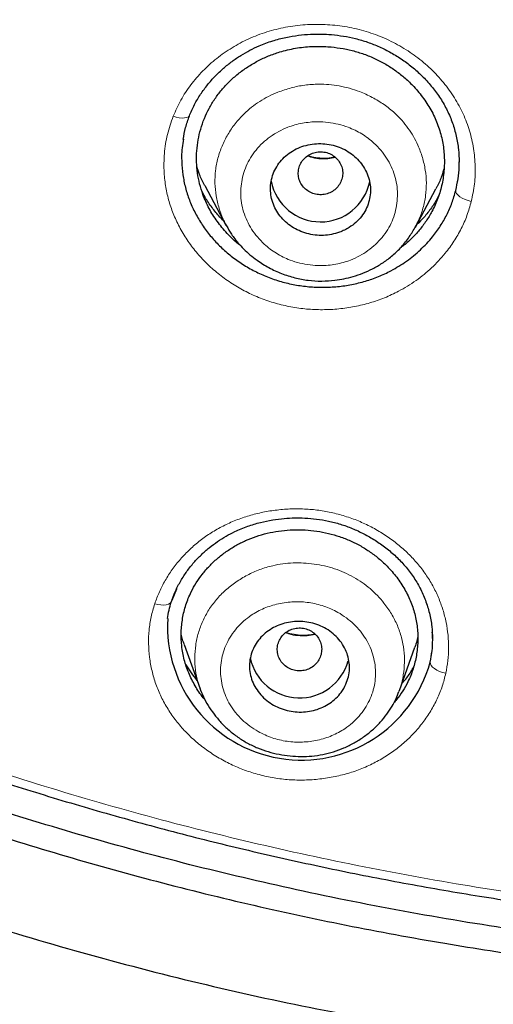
# Model space of a CAD drawing. Header units: millimetres. Extents: x 8 to 846, y 12 to 2113.
# Tile 271 of 515: x 460.51 to 469.04, y 1768.6 to 1786.3. Entities that reach past the tile are written whole.
import ezdxf

# ---------------------------------------------------------------- set-up
doc = ezdxf.new("R2010")
doc.units = ezdxf.units.MM

msp = doc.modelspace()

# ---------------------------------------------------------------- linework, layer by layer
at = {"color": 7, "linetype": 'Continuous', "lineweight": 30}
for p, q in [((468.417, 1783.738), (468.418, 1783.743)), ((463.841, 1783.319), (464.219, 1782.609)), ((467.634, 1782.572), (468.002, 1783.261)), ((464.237, 1782.592), (464.226, 1782.613)), ((467.628, 1782.576), (467.62, 1782.56)), ((467.622, 1782.559), (467.633, 1782.577)), ((463.331, 1776.062), (463.247, 1775.858)), ((463.47, 1775.067), (463.755, 1774.268)), ((467.346, 1774.24), (467.624, 1775.018)), ((463.76, 1774.27), (463.756, 1774.281)), ((467.341, 1774.242), (467.333, 1774.222))]:
    msp.add_line(p, q, dxfattribs=at)
at = {"color": 8, "linetype": 'Continuous', "lineweight": 0}
for p, q in [((468.418, 1783.743), (468.418, 1783.759)), ((463.337, 1776.073), (463.247, 1775.858))]:
    msp.add_line(p, q, dxfattribs=at)
at = {"color": 8, "linetype": 'Continuous', "lineweight": 0, "flags": 128}
for points in [[(463.574, 1784.597), (463.565, 1784.573), (463.545, 1784.555), (463.516, 1784.541), (463.478, 1784.534), (463.432, 1784.533), (463.382, 1784.538), (463.328, 1784.549), (463.272, 1784.566)], [(468.638, 1783.033), (468.581, 1783.048), (468.527, 1783.068), (468.477, 1783.091), (468.435, 1783.117), (468.4, 1783.145), (468.375, 1783.174), (468.361, 1783.202), (468.358, 1783.229)], [(462.939, 1775.799), (462.996, 1775.786), (463.051, 1775.778), (463.102, 1775.777), (463.148, 1775.782), (463.187, 1775.793), (463.217, 1775.81), (463.238, 1775.832), (463.247, 1775.858)], [(467.899, 1774.751), (467.902, 1774.722), (467.916, 1774.692), (467.941, 1774.663), (467.976, 1774.634), (468.019, 1774.608), (468.069, 1774.585), (468.123, 1774.566), (468.18, 1774.553)]]:
    msp.add_lwpolyline(points, dxfattribs=at)
at = {"color": 7, "linetype": 'Continuous', "lineweight": 30}
for centre, radius, start, end in [((465.924, 1783.571), 0.905, 191.1435, 348.3138), ((465.579, 1775.4), 2.41, 176.7894, 344.3785), ((465.546, 1775.012), 0.906, 191.8193, 344.6258)]:
    msp.add_arc(centre, radius, start, end, dxfattribs=at)
for points, knots in [([(438.753, 1781.597), (438.116, 1782.151), (436.841, 1783.26), (435.025, 1785.022), (433.286, 1786.854), (431.632, 1788.759), (430.064, 1790.73), (428.585, 1792.765), (427.198, 1794.859), (425.906, 1797.008), (424.711, 1799.21), (423.615, 1801.459), (422.622, 1803.753), (421.734, 1806.086), (420.951, 1808.454), (420.274, 1810.852), (419.705, 1813.277), (419.244, 1815.722), (418.892, 1818.185), (418.651, 1820.66), (418.52, 1823.142), (418.502, 1825.628), (418.596, 1828.113), (418.802, 1830.591), (419.118, 1833.058), (419.543, 1835.51), (420.077, 1837.942), (420.719, 1840.349), (421.467, 1842.727), (422.321, 1845.072), (423.281, 1847.379), (424.343, 1849.643), (425.506, 1851.861), (426.768, 1854.028), (428.124, 1856.141), (429.573, 1858.195), (431.112, 1860.187), (432.739, 1862.114), (434.45, 1863.97), (436.243, 1865.754), (438.115, 1867.459), (440.062, 1869.085), (442.08, 1870.628), (444.165, 1872.085), (446.313, 1873.455), (448.52, 1874.735), (450.781, 1875.922), (453.094, 1877.013), (455.453, 1878.006), (457.856, 1878.898), (460.296, 1879.689), (462.768, 1880.377), (465.27, 1880.962), (467.794, 1881.442), (470.338, 1881.818), (472.897, 1882.085), (475.465, 1882.254), (477.18, 1882.275), (478.038, 1882.285)], [0, 0, 0, 0, 0.017858, 0.035716, 0.053573, 0.07143, 0.089286, 0.107143, 0.124999, 0.142856, 0.160713, 0.178571, 0.196429, 0.214287, 0.232143, 0.25, 0.267856, 0.285712, 0.303568, 0.321425, 0.339282, 0.35714, 0.374998, 0.392856, 0.410713, 0.42857, 0.446428, 0.464285, 0.482142, 0.499999, 0.517857, 0.535714, 0.553571, 0.571428, 0.589285, 0.607142, 0.624999, 0.642856, 0.660713, 0.67857, 0.696427, 0.714284, 0.732141, 0.749999, 0.767857, 0.785715, 0.803573, 0.821432, 0.83929, 0.857149, 0.875005, 0.892861, 0.910716, 0.928572, 0.946428, 0.964284, 0.982141, 1, 1, 1, 1]), ([(478.038, 1879.997), (477.434, 1879.991), (476.226, 1879.981), (474.416, 1879.894), (472.608, 1879.756), (470.804, 1879.561), (469.003, 1879.311), (467.209, 1879.007), (465.477, 1878.659), (463.811, 1878.274), (462.213, 1877.858), (460.632, 1877.398), (459.069, 1876.896), (457.523, 1876.351), (455.942, 1875.743), (454.328, 1875.068), (452.688, 1874.322), (451.077, 1873.528), (449.495, 1872.687), (447.943, 1871.799), (446.418, 1870.862), (444.963, 1869.906), (443.577, 1868.935), (442.263, 1867.956), (440.98, 1866.942), (439.728, 1865.894), (438.508, 1864.811), (437.286, 1863.661), (436.066, 1862.443), (434.855, 1861.154), (433.687, 1859.829), (432.562, 1858.469), (431.48, 1857.073), (430.439, 1855.639), (429.469, 1854.212), (428.569, 1852.798), (427.74, 1851.406), (426.955, 1849.994), (426.213, 1848.564), (425.516, 1847.115), (424.843, 1845.604), (424.201, 1844.032), (423.594, 1842.398), (423.04, 1840.745), (422.54, 1839.075), (422.094, 1837.387), (421.7, 1835.679), (421.369, 1834.004), (421.099, 1832.367), (420.884, 1830.775), (420.717, 1829.182), (420.598, 1827.587), (420.528, 1825.989), (420.504, 1824.343), (420.533, 1822.652), (420.62, 1820.915), (420.763, 1819.181), (420.964, 1817.448), (421.221, 1815.717), (421.535, 1813.99), (421.894, 1812.32), (422.291, 1810.712), (422.722, 1809.167), (423.197, 1807.638), (423.717, 1806.125), (424.282, 1804.628), (424.911, 1803.102), (425.607, 1801.549), (426.376, 1799.973), (427.196, 1798.42), (428.07, 1796.89), (428.995, 1795.381), (429.97, 1793.901), (430.962, 1792.492), (431.963, 1791.158), (432.969, 1789.893), (434.012, 1788.658), (435.091, 1787.454), (436.206, 1786.279), (437.391, 1785.101), (438.65, 1783.923), (439.984, 1782.75), (441.359, 1781.617), (442.774, 1780.524), (444.229, 1779.47), (445.719, 1778.46), (447.195, 1777.524), (448.649, 1776.661), (450.081, 1775.864), (451.534, 1775.109), (453.009, 1774.395), (454.505, 1773.722), (456.07, 1773.071), (457.704, 1772.447), (459.405, 1771.856), (461.124, 1771.317), (462.86, 1770.83), (464.614, 1770.395), (466.381, 1770.014), (468.109, 1769.696), (469.793, 1769.436), (471.432, 1769.23), (473.076, 1769.069), (474.725, 1768.955), (476.38, 1768.884), (477.485, 1768.875), (478.038, 1768.871)], [0, 0, 0, 0, 0.01003, 0.020054, 0.030083, 0.040124, 0.050187, 0.060282, 0.070362, 0.079553, 0.088711, 0.097842, 0.106955, 0.116055, 0.12515, 0.135215, 0.145244, 0.155247, 0.165233, 0.175211, 0.185191, 0.195231, 0.204429, 0.213609, 0.222777, 0.23194, 0.241107, 0.250284, 0.260264, 0.270231, 0.280194, 0.290164, 0.300149, 0.31016, 0.320251, 0.329484, 0.338685, 0.347862, 0.357022, 0.366175, 0.375328, 0.385279, 0.395221, 0.405163, 0.415118, 0.425096, 0.435106, 0.445185, 0.454404, 0.463594, 0.472765, 0.481925, 0.491084, 0.500249, 0.510205, 0.520158, 0.530119, 0.540101, 0.550114, 0.56017, 0.570237, 0.579425, 0.588586, 0.597726, 0.606856, 0.615983, 0.625115, 0.635087, 0.645061, 0.655045, 0.665052, 0.67509, 0.685171, 0.695207, 0.70436, 0.713496, 0.722621, 0.731743, 0.74087, 0.750008, 0.759978, 0.769956, 0.779952, 0.789974, 0.800033, 0.810138, 0.820182, 0.829338, 0.838477, 0.847605, 0.856731, 0.86586, 0.875, 0.885017, 0.895019, 0.905016, 0.915017, 0.92503, 0.935066, 0.945076, 0.954226, 0.963368, 0.97251, 0.981657, 0.990818, 1, 1, 1, 1]), ([(535.073, 1824.397), (535.066, 1823.725), (535.051, 1822.382), (534.932, 1820.371), (534.742, 1818.364), (534.474, 1816.362), (534.129, 1814.366), (533.717, 1812.417), (533.244, 1810.522), (532.715, 1808.685), (532.121, 1806.869), (531.461, 1805.073), (530.724, 1803.268), (529.908, 1801.458), (529.008, 1799.648), (528.038, 1797.869), (527, 1796.122), (525.893, 1794.407), (524.742, 1792.761), (523.556, 1791.186), (522.339, 1789.684), (521.07, 1788.224), (519.748, 1786.806), (518.352, 1785.41), (516.88, 1784.039), (515.33, 1782.699), (513.726, 1781.411), (512.067, 1780.176), (510.358, 1778.997), (508.639, 1777.9), (506.922, 1776.885), (505.209, 1775.949), (503.465, 1775.073), (501.691, 1774.255), (499.855, 1773.483), (497.956, 1772.762), (495.995, 1772.096), (494.005, 1771.499), (491.985, 1770.97), (489.939, 1770.512), (487.915, 1770.132), (485.922, 1769.828), (483.966, 1769.596), (482.008, 1769.43), (480.046, 1769.329), (478.039, 1769.294), (475.989, 1769.329), (473.899, 1769.439), (471.814, 1769.623), (469.736, 1769.882), (467.665, 1770.215), (465.649, 1770.612), (463.692, 1771.068), (461.798, 1771.576), (459.928, 1772.146), (458.081, 1772.777), (456.215, 1773.485), (454.335, 1774.275), (452.445, 1775.15), (450.593, 1776.091), (448.777, 1777.097), (446.997, 1778.168), (445.29, 1779.281), (443.66, 1780.427), (442.108, 1781.599), (440.602, 1782.82), (439.144, 1784.088), (437.701, 1785.433), (436.278, 1786.855), (434.883, 1788.358), (433.548, 1789.908), (432.272, 1791.504), (431.053, 1793.15), (429.917, 1794.808), (428.862, 1796.472), (427.89, 1798.133), (426.98, 1799.822), (426.132, 1801.539), (425.331, 1803.319), (424.581, 1805.161), (423.889, 1807.061), (423.27, 1808.981), (422.725, 1810.921), (422.252, 1812.885), (421.859, 1814.835), (421.544, 1816.763), (421.303, 1818.662), (421.132, 1820.568), (421.025, 1822.48), (421.012, 1823.758), (421.006, 1824.397)], [0, 0, 0, 0, 0.011647, 0.023279, 0.034914, 0.046569, 0.058262, 0.069997, 0.081033, 0.092045, 0.103046, 0.114051, 0.125075, 0.136674, 0.148268, 0.159874, 0.171507, 0.183184, 0.194903, 0.205931, 0.216944, 0.227954, 0.238974, 0.250018, 0.2616, 0.2732, 0.284834, 0.296518, 0.308264, 0.319998, 0.330999, 0.341975, 0.352941, 0.363907, 0.374886, 0.386463, 0.398058, 0.409684, 0.421356, 0.433089, 0.444843, 0.455871, 0.466863, 0.477832, 0.488791, 0.499751, 0.51144, 0.523115, 0.53479, 0.54648, 0.558201, 0.569925, 0.580927, 0.591892, 0.602833, 0.61376, 0.624687, 0.6364, 0.648087, 0.659761, 0.671439, 0.683135, 0.694871, 0.705904, 0.716895, 0.727858, 0.738804, 0.749746, 0.761426, 0.773081, 0.784724, 0.796373, 0.808043, 0.819784, 0.830839, 0.841857, 0.852852, 0.863839, 0.87483, 0.886496, 0.898127, 0.909738, 0.921348, 0.932974, 0.944696, 0.955762, 0.96681, 0.977856, 0.988914, 1, 1, 1, 1]), ([(421.626, 1820.903), (421.63, 1820.848), (421.638, 1820.728), (421.654, 1820.534), (421.672, 1820.308), (421.694, 1820.05), (421.718, 1819.768), (421.746, 1819.472), (421.791, 1819.007), (421.859, 1818.385), (421.95, 1817.641), (422.046, 1816.946), (422.144, 1816.293), (422.248, 1815.649), (422.388, 1814.851), (422.571, 1813.899), (422.809, 1812.791), (423.069, 1811.69), (423.366, 1810.544), (423.702, 1809.355), (424.082, 1808.125), (424.492, 1806.904), (424.931, 1805.693), (425.4, 1804.494), (425.898, 1803.305), (426.425, 1802.129), (426.982, 1800.963), (427.568, 1799.808), (428.184, 1798.665), (428.827, 1797.536), (429.497, 1796.422), (430.191, 1795.329), (430.906, 1794.258), (431.643, 1793.211), (432.404, 1792.18), (433.193, 1791.161), (434.012, 1790.153), (434.861, 1789.158), (435.735, 1788.183), (436.632, 1787.229), (437.552, 1786.295), (438.495, 1785.382), (439.46, 1784.492), (440.448, 1783.623), (441.456, 1782.778), (442.484, 1781.956), (443.532, 1781.157), (444.593, 1780.386), (445.664, 1779.645), (446.746, 1778.932), (447.844, 1778.245), (448.965, 1777.577), (450.11, 1776.931), (451.277, 1776.306), (452.46, 1775.709), (453.658, 1775.139), (454.869, 1774.596), (456.094, 1774.081), (457.331, 1773.595), (458.58, 1773.137), (459.839, 1772.709), (461.107, 1772.309), (462.385, 1771.938), (463.664, 1771.598), (464.943, 1771.288), (466.219, 1771.01), (467.501, 1770.76), (468.797, 1770.537), (470.107, 1770.342), (471.43, 1770.175), (472.758, 1770.039), (474.088, 1769.933), (475.422, 1769.858), (476.759, 1769.813), (478.097, 1769.8), (479.434, 1769.816), (480.768, 1769.863), (482.099, 1769.941), (483.426, 1770.049), (484.743, 1770.187), (486.047, 1770.353), (487.339, 1770.547), (488.626, 1770.769), (489.917, 1771.022), (491.21, 1771.306), (492.506, 1771.622), (493.795, 1771.967), (495.075, 1772.341), (496.346, 1772.744), (497.606, 1773.176), (498.855, 1773.637), (500.09, 1774.126), (501.311, 1774.642), (502.519, 1775.186), (503.712, 1775.757), (504.885, 1776.351), (506.035, 1776.969), (507.163, 1777.608), (508.276, 1778.272), (509.381, 1778.965), (510.477, 1779.688), (511.562, 1780.442), (512.63, 1781.221), (513.679, 1782.023), (514.708, 1782.85), (515.716, 1783.699), (516.702, 1784.57), (517.665, 1785.462), (518.604, 1786.374), (519.52, 1787.308), (520.413, 1788.262), (521.278, 1789.231), (522.113, 1790.213), (522.92, 1791.208), (523.703, 1792.221), (524.468, 1793.259), (525.213, 1794.322), (525.937, 1795.408), (526.634, 1796.511), (527.304, 1797.629), (527.946, 1798.761), (528.56, 1799.908), (529.145, 1801.065), (529.7, 1802.233), (530.225, 1803.411), (530.721, 1804.6), (531.188, 1805.802), (531.625, 1807.014), (532.033, 1808.237), (532.412, 1809.468), (532.76, 1810.708), (533.079, 1811.955), (533.367, 1813.208), (533.624, 1814.467), (533.814, 1815.524), (533.953, 1816.388), (534.053, 1817.064), (534.148, 1817.769), (534.222, 1818.387), (534.279, 1818.901), (534.319, 1819.295), (534.354, 1819.667), (534.38, 1819.972), (534.4, 1820.216), (534.415, 1820.402), (534.427, 1820.561), (534.437, 1820.692), (534.446, 1820.792), (534.451, 1820.852), (534.453, 1820.878)], [0, 0, 0, 0, 0.000972, 0.00214, 0.003506, 0.005071, 0.006833, 0.008669, 0.010483, 0.01536, 0.020074, 0.024147, 0.02815, 0.032108, 0.036022, 0.042913, 0.049781, 0.056648, 0.063516, 0.07132, 0.079124, 0.086927, 0.094729, 0.102526, 0.110315, 0.118106, 0.125905, 0.133736, 0.141568, 0.149401, 0.157234, 0.165071, 0.172773, 0.180477, 0.188169, 0.195855, 0.203695, 0.211534, 0.219373, 0.22721, 0.235046, 0.242882, 0.250729, 0.258566, 0.266406, 0.274247, 0.282088, 0.289927, 0.297623, 0.305312, 0.312993, 0.320676, 0.328514, 0.336353, 0.344191, 0.352031, 0.359872, 0.367717, 0.37557, 0.383406, 0.391244, 0.399082, 0.406919, 0.414756, 0.42245, 0.430139, 0.437816, 0.445493, 0.45333, 0.461167, 0.469006, 0.476845, 0.484688, 0.492542, 0.500414, 0.508269, 0.516104, 0.523931, 0.531754, 0.539576, 0.547258, 0.554937, 0.562615, 0.570292, 0.578136, 0.585988, 0.593841, 0.601695, 0.60955, 0.617404, 0.625259, 0.633094, 0.640923, 0.648747, 0.656569, 0.664391, 0.672072, 0.679754, 0.687435, 0.695118, 0.702963, 0.710816, 0.718673, 0.72653, 0.734389, 0.742246, 0.7501, 0.757929, 0.765748, 0.773567, 0.781388, 0.789209, 0.796892, 0.804574, 0.81226, 0.819951, 0.82781, 0.835667, 0.843519, 0.85137, 0.859219, 0.867068, 0.874915, 0.882713, 0.890504, 0.898295, 0.906097, 0.913906, 0.921715, 0.929526, 0.937336, 0.945145, 0.952949, 0.960746, 0.968542, 0.972526, 0.976679, 0.980999, 0.985489, 0.988029, 0.990437, 0.992707, 0.994838, 0.996024, 0.997162, 0.998233, 0.998944, 0.999532, 1, 1, 1, 1]), ([(463.563, 1784.57), (463.592, 1784.639), (463.65, 1784.773), (463.762, 1784.961), (463.888, 1785.132), (464.026, 1785.288), (464.174, 1785.428), (464.328, 1785.552), (464.488, 1785.66), (464.651, 1785.753), (464.84, 1785.843), (465.056, 1785.923), (465.295, 1785.985), (465.523, 1786.023), (465.737, 1786.042), (465.934, 1786.044), (466.133, 1786.034), (466.339, 1786.008), (466.556, 1785.964), (466.773, 1785.9), (466.988, 1785.815), (467.198, 1785.71), (467.402, 1785.583), (467.596, 1785.437), (467.777, 1785.271), (467.943, 1785.086), (468.089, 1784.885), (468.21, 1784.67), (468.305, 1784.443), (468.372, 1784.206), (468.413, 1783.971), (468.417, 1783.816), (468.419, 1783.742)], [0, 0, 0, 0, 0.035186, 0.069266, 0.102262, 0.134183, 0.165033, 0.194817, 0.223544, 0.251227, 0.277879, 0.315744, 0.351091, 0.383955, 0.414346, 0.442262, 0.467704, 0.498529, 0.529595, 0.561468, 0.594173, 0.627755, 0.662226, 0.697566, 0.733732, 0.770662, 0.80813, 0.846047, 0.884549, 0.923683, 0.963444, 1, 1, 1, 1]), ([(464.486, 1782.239), (464.457, 1782.262), (464.369, 1782.33), (464.225, 1782.474), (464.059, 1782.672), (463.913, 1782.906), (463.811, 1783.134), (463.745, 1783.347), (463.707, 1783.544), (463.69, 1783.743), (463.694, 1783.943), (463.718, 1784.142), (463.764, 1784.336), (463.829, 1784.525), (463.915, 1784.707), (464.019, 1784.879), (464.142, 1785.041), (464.282, 1785.191), (464.439, 1785.33), (464.611, 1785.454), (464.794, 1785.562), (464.987, 1785.652), (465.212, 1785.732), (465.471, 1785.793), (465.763, 1785.825), (466.034, 1785.821), (466.28, 1785.793), (466.497, 1785.749), (466.708, 1785.685), (466.91, 1785.602), (467.102, 1785.502), (467.282, 1785.384), (467.451, 1785.25), (467.621, 1785.085), (467.786, 1784.885), (467.933, 1784.651), (468.045, 1784.403), (468.119, 1784.145), (468.156, 1783.88), (468.155, 1783.612), (468.118, 1783.348), (468.044, 1783.092), (467.944, 1782.869), (467.828, 1782.678), (467.705, 1782.515), (467.564, 1782.366), (467.45, 1782.26), (467.378, 1782.21), (467.364, 1782.201)], [0, 0, 0, 0, 0.0105783, 0.0309618, 0.0579042, 0.0845358, 0.1113193, 0.1312583, 0.1511745, 0.1712605, 0.1917045, 0.211744, 0.2318708, 0.2520742, 0.2720256, 0.2921197, 0.3120809, 0.3320976, 0.352357, 0.372814, 0.3928923, 0.4127858, 0.4326935, 0.4594199, 0.4860373, 0.5130252, 0.5333724, 0.5534127, 0.5733504, 0.5933933, 0.6133075, 0.6332067, 0.6533003, 0.6737917, 0.7005206, 0.7274545, 0.7541143, 0.7807753, 0.8074109, 0.8344703, 0.8615381, 0.8881729, 0.9148154, 0.9349351, 0.9549089, 0.9749242, 0.995167, 1, 1, 1, 1]), ([(463.452, 1784.147), (463.465, 1784.219), (463.491, 1784.363), (463.539, 1784.501), (463.563, 1784.57)], [0, 0, 0, 0, 0.499917, 1, 1, 1, 1]), ([(463.458, 1784.154), (463.448, 1784.103), (463.42, 1783.949), (463.423, 1783.714), (463.451, 1783.455), (463.503, 1783.226), (463.58, 1783.004), (463.683, 1782.79), (463.808, 1782.585), (463.956, 1782.392), (464.125, 1782.213), (464.314, 1782.049), (464.519, 1781.902), (464.738, 1781.776), (464.97, 1781.672), (465.212, 1781.59), (465.461, 1781.531), (465.715, 1781.497), (465.973, 1781.486), (466.231, 1781.5), (466.486, 1781.536), (466.733, 1781.596), (466.97, 1781.68), (467.22, 1781.797), (467.477, 1781.955), (467.728, 1782.16), (467.929, 1782.376), (468.084, 1782.589), (468.201, 1782.792), (468.295, 1783.005), (468.337, 1783.154), (468.358, 1783.229)], [0, 0, 0, 0, 0.022523, 0.067221, 0.101085, 0.134346, 0.167353, 0.20046, 0.233863, 0.266985, 0.300172, 0.33377, 0.36748, 0.400667, 0.433706, 0.466977, 0.500073, 0.533055, 0.566293, 0.600149, 0.633802, 0.66699, 0.700082, 0.733446, 0.777844, 0.822079, 0.866943, 0.900372, 0.933463, 0.966558, 1, 1, 1, 1]), ([(466.266, 1782.48), (466.297, 1782.493), (466.358, 1782.517), (466.458, 1782.574), (466.564, 1782.654), (466.664, 1782.761), (466.741, 1782.883), (466.795, 1783.015), (466.823, 1783.153), (466.826, 1783.293), (466.802, 1783.43), (466.755, 1783.562), (466.685, 1783.684), (466.594, 1783.795), (466.485, 1783.89), (466.361, 1783.968), (466.224, 1784.026), (466.078, 1784.063), (465.927, 1784.077), (465.774, 1784.068), (465.625, 1784.035), (465.484, 1783.98), (465.355, 1783.902), (465.243, 1783.805), (465.151, 1783.691), (465.082, 1783.565), (465.038, 1783.43), (465.02, 1783.291), (465.027, 1783.152), (465.06, 1783.016), (465.116, 1782.887), (465.194, 1782.769), (465.292, 1782.665), (465.407, 1782.576), (465.536, 1782.505), (465.677, 1782.454), (465.825, 1782.426), (465.975, 1782.42), (466.125, 1782.437), (466.219, 1782.466), (466.266, 1782.48)], [0, 0, 0, 0, 0.017774, 0.035548, 0.063134, 0.090722, 0.118279, 0.145837, 0.173055, 0.200273, 0.227001, 0.253728, 0.280023, 0.306316, 0.332413, 0.358508, 0.384728, 0.410948, 0.43757, 0.464194, 0.491329, 0.518466, 0.545988, 0.573512, 0.601116, 0.628721, 0.656072, 0.683423, 0.710309, 0.737193, 0.763604, 0.790014, 0.816138, 0.842261, 0.868406, 0.89455, 0.920919, 0.947288, 0.973643, 1, 1, 1, 1]), ([(466.307, 1783.431), (466.314, 1783.464), (466.329, 1783.53), (466.316, 1783.632), (466.279, 1783.727), (466.216, 1783.809), (466.134, 1783.873), (466.038, 1783.915), (465.933, 1783.93), (465.828, 1783.919), (465.729, 1783.883), (465.645, 1783.823), (465.578, 1783.743), (465.535, 1783.65), (465.519, 1783.549), (465.531, 1783.448), (465.568, 1783.353), (465.631, 1783.271), (465.713, 1783.207), (465.809, 1783.165), (465.914, 1783.15), (466.019, 1783.161), (466.118, 1783.197), (466.202, 1783.258), (466.27, 1783.336), (466.295, 1783.4), (466.307, 1783.431)], [0, 0, 0, 0, 0.041659, 0.083341, 0.125, 0.166659, 0.208341, 0.25, 0.291659, 0.333341, 0.375, 0.416659, 0.458341, 0.5, 0.541659, 0.583341, 0.625, 0.666659, 0.708341, 0.75, 0.791659, 0.833341, 0.875, 0.916659, 0.958341, 1, 1, 1, 1]), ([(466.182, 1783.83), (466.16, 1783.825), (466.094, 1783.809), (465.978, 1783.804), (465.841, 1783.815), (465.745, 1783.834), (465.7, 1783.853), (465.697, 1783.855)], [0, 0, 0, 0, 0.142493, 0.420088, 0.698774, 0.979086, 1, 1, 1, 1]), ([(468.358, 1783.229), (468.373, 1783.299), (468.404, 1783.439), (468.422, 1783.611), (468.42, 1783.712), (468.419, 1783.742)], [0, 0, 0, 0, 0.415841, 0.827689, 1, 1, 1, 1]), ([(463.841, 1783.32), (463.839, 1783.322), (463.801, 1783.386), (463.752, 1783.499), (463.716, 1783.611), (463.701, 1783.657)], [0, 0, 0, 0, 0.024485, 0.600061, 1, 1, 1, 1]), ([(468.149, 1783.627), (468.136, 1783.583), (468.103, 1783.473), (468.052, 1783.351), (468.008, 1783.276), (468, 1783.262)], [0, 0, 0, 0, 0.349409, 0.875927, 1, 1, 1, 1]), ([(464.179, 1782.685), (464.156, 1782.707), (464.08, 1782.782), (463.969, 1782.923), (463.861, 1783.077), (463.809, 1783.177), (463.791, 1783.213)], [0, 0, 0, 0, 0.142423, 0.477148, 0.812242, 1, 1, 1, 1]), ([(468.051, 1783.137), (468.045, 1783.124), (468.01, 1783.048), (467.922, 1782.918), (467.799, 1782.756), (467.703, 1782.662), (467.659, 1782.618)], [0, 0, 0, 0, 0.065744, 0.392966, 0.719976, 1, 1, 1, 1]), ([(468.047, 1783.124), (468.046, 1783.121), (468.042, 1783.113), (468.036, 1783.105), (468.033, 1783.099)], [0, 0, 0, 0, 0.299777, 1, 1, 1, 1]), ([(464.231, 1782.596), (464.26, 1782.544), (464.323, 1782.435), (464.43, 1782.298), (464.541, 1782.177), (464.655, 1782.072), (464.804, 1781.956), (464.993, 1781.839), (465.221, 1781.734), (465.458, 1781.658), (465.701, 1781.612), (465.944, 1781.597), (466.16, 1781.611), (466.349, 1781.641), (466.517, 1781.683), (466.69, 1781.742), (466.865, 1781.821), (467.039, 1781.921), (467.209, 1782.046), (467.368, 1782.197), (467.51, 1782.368), (467.585, 1782.496), (467.622, 1782.559)], [0, 0, 0, 0, 0.04294, 0.091162, 0.126333, 0.164185, 0.204634, 0.26573, 0.326284, 0.386163, 0.445307, 0.503745, 0.561485, 0.60092, 0.642767, 0.687054, 0.733789, 0.78297, 0.834608, 0.888818, 0.945724, 1, 1, 1, 1]), ([(438.753, 1781.597), (439.865, 1780.694), (442.089, 1778.888), (445.672, 1776.486), (449.413, 1774.325), (453.311, 1772.439), (457.341, 1770.833), (461.483, 1769.521), (465.709, 1768.483), (468.579, 1768.046), (470.013, 1767.828)], [0, 0, 0, 0, 0.125007, 0.250015, 0.375019, 0.500014, 0.625012, 0.750014, 0.875011, 1, 1, 1, 1]), ([(463.236, 1775.829), (463.26, 1775.896), (463.307, 1776.027), (463.405, 1776.212), (463.516, 1776.384), (463.64, 1776.54), (463.775, 1776.682), (463.918, 1776.808), (464.067, 1776.919), (464.221, 1777.016), (464.401, 1777.11), (464.607, 1777.195), (464.837, 1777.264), (465.058, 1777.31), (465.266, 1777.336), (465.459, 1777.346), (465.653, 1777.343), (465.855, 1777.326), (466.07, 1777.29), (466.285, 1777.233), (466.498, 1777.157), (466.707, 1777.06), (466.91, 1776.943), (467.104, 1776.807), (467.285, 1776.653), (467.451, 1776.48), (467.597, 1776.29), (467.72, 1776.083), (467.818, 1775.862), (467.889, 1775.629), (467.934, 1775.396), (467.938, 1775.242), (467.94, 1775.169)], [0, 0, 0, 0, 0.03502, 0.069058, 0.102069, 0.134013, 0.164859, 0.194594, 0.223222, 0.250758, 0.27723, 0.314888, 0.35008, 0.382783, 0.41297, 0.440628, 0.465757, 0.496382, 0.52735, 0.559054, 0.59159, 0.624979, 0.659201, 0.694206, 0.729919, 0.766271, 0.803361, 0.841412, 0.880638, 0.921017, 0.962466, 1, 1, 1, 1]), ([(463.843, 1774.077), (463.834, 1774.088), (463.764, 1774.164), (463.663, 1774.324), (463.545, 1774.553), (463.465, 1774.794), (463.42, 1775.042), (463.411, 1775.292), (463.436, 1775.54), (463.496, 1775.782), (463.582, 1775.996), (463.685, 1776.179), (463.795, 1776.335), (463.922, 1776.481), (464.066, 1776.617), (464.224, 1776.74), (464.394, 1776.848), (464.575, 1776.939), (464.765, 1777.013), (464.963, 1777.071), (465.169, 1777.11), (465.379, 1777.13), (465.592, 1777.132), (465.805, 1777.115), (466.015, 1777.08), (466.219, 1777.027), (466.416, 1776.955), (466.604, 1776.866), (466.781, 1776.761), (466.947, 1776.639), (467.116, 1776.488), (467.281, 1776.304), (467.43, 1776.088), (467.546, 1775.858), (467.627, 1775.618), (467.672, 1775.37), (467.681, 1775.119), (467.656, 1774.869), (467.596, 1774.627), (467.51, 1774.415), (467.407, 1774.232), (467.321, 1774.104), (467.26, 1774.036), (467.242, 1774.016)], [0, 0, 0, 0, 0.004882, 0.03416, 0.063629, 0.092869, 0.122472, 0.151949, 0.181328, 0.210939, 0.240209, 0.262304, 0.284248, 0.306244, 0.328492, 0.351023, 0.373105, 0.394949, 0.416775, 0.438853, 0.46078, 0.482783, 0.505087, 0.527478, 0.54951, 0.571413, 0.593424, 0.615266, 0.637122, 0.659225, 0.681805, 0.711193, 0.740802, 0.770104, 0.799367, 0.82865, 0.858436, 0.888185, 0.917463, 0.946741, 0.968863, 0.990819, 1, 1, 1, 1]), ([(463.171, 1775.534), (463.179, 1775.584), (463.195, 1775.684), (463.222, 1775.781), (463.236, 1775.829)], [0, 0, 0, 0, 0.500069, 1, 1, 1, 1]), ([(466.382, 1774.355), (466.356, 1774.304), (466.308, 1774.212), (466.205, 1774.099), (466.095, 1774.01), (465.969, 1773.939), (465.833, 1773.888), (465.69, 1773.858), (465.542, 1773.85), (465.394, 1773.864), (465.248, 1773.9), (465.11, 1773.958), (464.982, 1774.036), (464.87, 1774.134), (464.777, 1774.249), (464.706, 1774.376), (464.66, 1774.513), (464.642, 1774.654), (464.65, 1774.795), (464.685, 1774.931), (464.744, 1775.059), (464.826, 1775.174), (464.926, 1775.274), (465.043, 1775.356), (465.173, 1775.419), (465.312, 1775.462), (465.458, 1775.484), (465.606, 1775.484), (465.753, 1775.462), (465.896, 1775.417), (466.031, 1775.351), (466.153, 1775.265), (466.259, 1775.161), (466.344, 1775.041), (466.406, 1774.909), (466.441, 1774.77), (466.45, 1774.629), (466.432, 1774.488), (466.399, 1774.399), (466.382, 1774.355)], [0, 0, 0, 0, 0.033628, 0.060335, 0.08704, 0.113097, 0.139152, 0.164893, 0.190632, 0.216527, 0.242421, 0.268899, 0.295378, 0.322625, 0.349875, 0.37772, 0.405569, 0.433554, 0.461541, 0.48916, 0.516779, 0.543714, 0.570648, 0.596881, 0.623112, 0.648907, 0.674699, 0.700497, 0.726294, 0.752556, 0.778819, 0.805825, 0.832836, 0.860531, 0.888231, 0.916177, 0.944125, 0.972062, 1, 1, 1, 1]), ([(465.934, 1774.887), (465.94, 1774.921), (465.951, 1774.987), (465.934, 1775.088), (465.892, 1775.182), (465.826, 1775.261), (465.741, 1775.322), (465.643, 1775.359), (465.538, 1775.37), (465.433, 1775.355), (465.336, 1775.314), (465.254, 1775.25), (465.192, 1775.168), (465.153, 1775.073), (465.142, 1774.972), (465.157, 1774.871), (465.199, 1774.777), (465.266, 1774.698), (465.351, 1774.638), (465.449, 1774.6), (465.554, 1774.589), (465.658, 1774.605), (465.755, 1774.645), (465.837, 1774.709), (465.901, 1774.791), (465.923, 1774.855), (465.934, 1774.887)], [0, 0, 0, 0, 0.041659, 0.083341, 0.125, 0.166659, 0.208341, 0.25, 0.291659, 0.333341, 0.375, 0.416659, 0.458341, 0.5, 0.541659, 0.583341, 0.625, 0.666659, 0.708341, 0.75, 0.791659, 0.833341, 0.875, 0.916659, 0.958341, 1, 1, 1, 1]), ([(463.474, 1775.068), (463.462, 1775.097), (463.437, 1775.158), (463.424, 1775.221), (463.418, 1775.254)], [0, 0, 0, 0, 0.473928, 1, 1, 1, 1]), ([(465.825, 1775.255), (465.804, 1775.25), (465.741, 1775.236), (465.627, 1775.228), (465.482, 1775.236), (465.371, 1775.258), (465.312, 1775.279), (465.302, 1775.282)], [0, 0, 0, 0, 0.127426, 0.367842, 0.640307, 0.941538, 1, 1, 1, 1]), ([(467.673, 1775.191), (467.669, 1775.172), (467.658, 1775.113), (467.635, 1775.057), (467.62, 1775.02)], [0, 0, 0, 0, 0.33045, 1, 1, 1, 1]), ([(467.899, 1774.751), (467.911, 1774.818), (467.936, 1774.951), (467.947, 1775.132), (467.94, 1775.245), (467.937, 1775.291)], [0, 0, 0, 0, 0.375083, 0.748337, 1, 1, 1, 1]), ([(463.502, 1774.704), (463.531, 1774.655), (463.589, 1774.557), (463.663, 1774.467), (463.7, 1774.422)], [0, 0, 0, 0, 0.4997783, 1, 1, 1, 1]), ([(467.391, 1774.367), (467.414, 1774.393), (467.483, 1774.473), (467.553, 1774.571), (467.591, 1774.646), (467.598, 1774.66)], [0, 0, 0, 0, 0.2880933, 0.8691309, 1, 1, 1, 1]), ([(463.75, 1774.287), (463.77, 1774.233), (463.813, 1774.124), (463.901, 1773.967), (464.006, 1773.813), (464.131, 1773.664), (464.274, 1773.525), (464.434, 1773.4), (464.607, 1773.293), (464.79, 1773.206), (464.98, 1773.139), (465.176, 1773.091), (465.374, 1773.062), (465.572, 1773.051), (465.77, 1773.059), (465.967, 1773.088), (466.16, 1773.137), (466.349, 1773.206), (466.53, 1773.295), (466.701, 1773.403), (466.86, 1773.528), (467, 1773.666), (467.117, 1773.809), (467.21, 1773.952), (467.284, 1774.088), (467.32, 1774.18), (467.337, 1774.223)], [0, 0, 0, 0, 0.03726, 0.076356, 0.117303, 0.160122, 0.20469, 0.249123, 0.29289, 0.336317, 0.379496, 0.42238, 0.4649, 0.506984, 0.54898, 0.591429, 0.634351, 0.677815, 0.721878, 0.766545, 0.811789, 0.85706, 0.898759, 0.936359, 0.970061, 1, 1, 1, 1])]:
    msp.add_open_spline(points, degree=3, knots=knots, dxfattribs=at)
at = {"color": 8, "linetype": 'Continuous', "lineweight": 0}
for points, knots in [([(421.73, 1824.347), (421.737, 1823.68), (421.752, 1822.346), (421.871, 1820.349), (422.061, 1818.355), (422.33, 1816.366), (422.674, 1814.386), (423.083, 1812.46), (423.551, 1810.594), (424.073, 1808.787), (424.659, 1807), (425.309, 1805.234), (426.035, 1803.457), (426.84, 1801.674), (427.73, 1799.887), (428.689, 1798.13), (429.719, 1796.402), (430.816, 1794.706), (431.954, 1793.08), (433.125, 1791.528), (434.322, 1790.05), (435.571, 1788.614), (436.87, 1787.221), (438.246, 1785.845), (439.701, 1784.491), (441.237, 1783.163), (442.825, 1781.888), (444.466, 1780.667), (446.153, 1779.504), (447.847, 1778.424), (449.537, 1777.426), (451.224, 1776.507), (452.943, 1775.644), (454.693, 1774.838), (456.509, 1774.075), (458.39, 1773.361), (460.334, 1772.701), (462.306, 1772.11), (464.304, 1771.588), (466.324, 1771.136), (468.32, 1770.763), (470.283, 1770.465), (472.211, 1770.237), (474.145, 1770.075), (476.083, 1769.977), (478.064, 1769.944), (480.085, 1769.979), (482.141, 1770.088), (484.191, 1770.27), (486.236, 1770.525), (488.277, 1770.853), (490.269, 1771.245), (492.208, 1771.696), (494.087, 1772.201), (495.942, 1772.767), (497.774, 1773.394), (499.617, 1774.095), (501.468, 1774.874), (503.322, 1775.733), (505.14, 1776.657), (506.922, 1777.645), (508.673, 1778.698), (510.356, 1779.795), (511.97, 1780.928), (513.507, 1782.089), (514.998, 1783.297), (516.442, 1784.553), (517.868, 1785.882), (519.272, 1787.287), (520.646, 1788.768), (521.963, 1790.297), (523.222, 1791.873), (524.425, 1793.498), (525.547, 1795.135), (526.587, 1796.776), (527.546, 1798.413), (528.444, 1800.077), (529.28, 1801.768), (530.072, 1803.525), (530.814, 1805.345), (531.501, 1807.23), (532.114, 1809.137), (532.655, 1811.067), (533.124, 1813.019), (533.511, 1814.95), (533.821, 1816.851), (534.057, 1818.719), (534.225, 1820.591), (534.329, 1822.468), (534.342, 1823.721), (534.349, 1824.347)], [0, 0, 0, 0, 0.0117137, 0.0234149, 0.0351216, 0.0468522, 0.0586247, 0.070364, 0.0813631, 0.0923367, 0.1032992, 0.1142649, 0.1252481, 0.1368316, 0.148424, 0.1600419, 0.1717018, 0.1834199, 0.1951477, 0.206154, 0.2171342, 0.2281014, 0.2390684, 0.2500482, 0.2616874, 0.2733323, 0.2849979, 0.2966994, 0.3084517, 0.3201468, 0.3311024, 0.3420458, 0.3529893, 0.3639449, 0.3749251, 0.3865672, 0.398212, 0.409874, 0.4215681, 0.4333088, 0.4450345, 0.4560332, 0.4670091, 0.4779743, 0.4889413, 0.4999221, 0.5115701, 0.5232038, 0.5348379, 0.5464871, 0.5581659, 0.5699121, 0.5809668, 0.5919838, 0.6029753, 0.6139537, 0.6249313, 0.6365724, 0.6481884, 0.6597941, 0.6714039, 0.6830322, 0.6947667, 0.7058318, 0.7168559, 0.7278515, 0.7388313, 0.7498078, 0.7614587, 0.7730925, 0.7847248, 0.7963708, 0.8080459, 0.8197857, 0.8308292, 0.8418316, 0.8528066, 0.8637681, 0.8747299, 0.8864319, 0.8981149, 0.9097963, 0.9214933, 0.9332235, 0.9449736, 0.9560095, 0.967015, 0.9780052, 0.9889952, 1, 1, 1, 1]), ([(463.272, 1784.566), (463.316, 1784.664), (463.402, 1784.86), (463.584, 1785.132), (463.8, 1785.383), (464.049, 1785.608), (464.327, 1785.802), (464.629, 1785.962), (464.953, 1786.087), (465.294, 1786.172), (465.647, 1786.216), (466.004, 1786.221), (466.359, 1786.184), (466.706, 1786.107), (467.039, 1785.991), (467.356, 1785.835), (467.647, 1785.644), (467.912, 1785.422), (468.144, 1785.173), (468.34, 1784.901), (468.498, 1784.611), (468.614, 1784.304), (468.686, 1783.988), (468.715, 1783.667), (468.704, 1783.346), (468.66, 1783.138), (468.638, 1783.033)], [0, 0, 0, 0, 0.041514, 0.082972, 0.125017, 0.16695, 0.208387, 0.249971, 0.291629, 0.333132, 0.375189, 0.417219, 0.45864, 0.500136, 0.541759, 0.583162, 0.625071, 0.666858, 0.708326, 0.750133, 0.791589, 0.833026, 0.875122, 0.916777, 0.958197, 1, 1, 1, 1]), ([(465.158, 1784.998), (465.236, 1785.026), (465.392, 1785.081), (465.638, 1785.128), (465.868, 1785.146), (466.077, 1785.138), (466.263, 1785.113), (466.447, 1785.07), (466.647, 1785.004), (466.857, 1784.908), (467.071, 1784.779), (467.247, 1784.638), (467.389, 1784.494), (467.501, 1784.354), (467.598, 1784.204), (467.688, 1784.028), (467.763, 1783.826), (467.815, 1783.598), (467.835, 1783.367), (467.821, 1783.137), (467.773, 1782.912), (467.709, 1782.723), (467.65, 1782.615), (467.628, 1782.576)], [0, 0, 0, 0, 0.054088, 0.108059, 0.161797, 0.201941, 0.242217, 0.282737, 0.323439, 0.377808, 0.432076, 0.486018, 0.5262, 0.566361, 0.606628, 0.646986, 0.700855, 0.754696, 0.808403, 0.861943, 0.915393, 0.968814, 1, 1, 1, 1]), ([(464.226, 1782.613), (464.211, 1782.639), (464.158, 1782.733), (464.096, 1782.907), (464.041, 1783.132), (464.019, 1783.361), (464.029, 1783.589), (464.073, 1783.814), (464.148, 1784.032), (464.252, 1784.24), (464.384, 1784.434), (464.53, 1784.596), (464.68, 1784.728), (464.828, 1784.833), (464.987, 1784.925), (465.101, 1784.973), (465.158, 1784.998)], [0, 0, 0, 0, 0.030214, 0.110998, 0.191724, 0.272147, 0.352202, 0.43243, 0.512961, 0.593724, 0.674631, 0.755648, 0.816546, 0.877576, 0.93874, 1, 1, 1, 1]), ([(468.638, 1783.033), (468.614, 1782.949), (468.567, 1782.782), (468.461, 1782.543), (468.329, 1782.314), (468.154, 1782.075), (467.93, 1781.835), (467.648, 1781.605), (467.36, 1781.429), (467.08, 1781.298), (466.815, 1781.206), (466.538, 1781.139), (466.253, 1781.098), (465.963, 1781.083), (465.675, 1781.095), (465.39, 1781.134), (465.111, 1781.2), (464.84, 1781.291), (464.58, 1781.408), (464.334, 1781.549), (464.104, 1781.714), (463.892, 1781.897), (463.703, 1782.097), (463.537, 1782.313), (463.396, 1782.543), (463.281, 1782.783), (463.194, 1783.031), (463.135, 1783.287), (463.102, 1783.577), (463.106, 1783.896), (463.158, 1784.239), (463.234, 1784.457), (463.272, 1784.566)], [0, 0, 0, 0, 0.031431, 0.062576, 0.093761, 0.125309, 0.167192, 0.208597, 0.250268, 0.281475, 0.312466, 0.343588, 0.375181, 0.406846, 0.437993, 0.468962, 0.500095, 0.531271, 0.562251, 0.593388, 0.625031, 0.656517, 0.687635, 0.718711, 0.750071, 0.781152, 0.812123, 0.843318, 0.875062, 0.916941, 0.95834, 1, 1, 1, 1]), ([(465.335, 1784.367), (465.279, 1784.343), (465.168, 1784.295), (465.018, 1784.199), (464.881, 1784.087), (464.761, 1783.961), (464.661, 1783.821), (464.584, 1783.671), (464.528, 1783.512), (464.495, 1783.347), (464.485, 1783.179), (464.498, 1783.01), (464.536, 1782.844), (464.597, 1782.685), (464.68, 1782.533), (464.785, 1782.392), (464.899, 1782.274), (465.015, 1782.177), (465.128, 1782.099), (465.248, 1782.033), (465.389, 1781.971), (465.552, 1781.922), (465.736, 1781.889), (465.908, 1781.878), (466.063, 1781.885), (466.201, 1781.903), (466.335, 1781.934), (466.479, 1781.983), (466.629, 1782.052), (466.781, 1782.147), (466.917, 1782.259), (467.037, 1782.386), (467.137, 1782.526), (467.215, 1782.677), (467.27, 1782.836), (467.303, 1783.001), (467.313, 1783.169), (467.3, 1783.338), (467.262, 1783.504), (467.201, 1783.663), (467.117, 1783.815), (467.012, 1783.956), (466.898, 1784.075), (466.782, 1784.172), (466.669, 1784.249), (466.548, 1784.315), (466.408, 1784.375), (466.245, 1784.425), (466.061, 1784.458), (465.89, 1784.468), (465.735, 1784.461), (465.597, 1784.443), (465.463, 1784.413), (465.377, 1784.382), (465.335, 1784.367)], [0, 0, 0, 0, 0.020756, 0.041697, 0.062521, 0.083571, 0.10428, 0.124999, 0.145814, 0.166544, 0.187523, 0.208546, 0.22925, 0.249991, 0.270704, 0.291421, 0.312498, 0.328146, 0.343726, 0.359445, 0.374953, 0.3957, 0.416636, 0.437441, 0.453286, 0.468883, 0.484391, 0.499974, 0.52077, 0.541547, 0.562657, 0.583469, 0.604381, 0.625109, 0.645874, 0.666815, 0.687612, 0.708762, 0.729479, 0.750126, 0.770951, 0.791679, 0.812666, 0.828504, 0.84409, 0.859588, 0.875164, 0.895818, 0.916786, 0.937655, 0.953231, 0.968829, 0.984537, 1, 1, 1, 1]), ([(466.191, 1783.823), (466.146, 1783.814), (466.05, 1783.795), (465.897, 1783.799), (465.773, 1783.818), (465.709, 1783.844), (465.692, 1783.851)], [0, 0, 0, 0, 0.276265, 0.586109, 0.89535, 1, 1, 1, 1]), ([(468.358, 1783.229), (468.378, 1783.321), (468.415, 1783.489), (468.417, 1783.661), (468.417, 1783.738)], [0, 0, 0, 0, 0.5511371, 1, 1, 1, 1]), ([(462.939, 1775.799), (462.965, 1775.872), (463.018, 1776.015), (463.125, 1776.221), (463.252, 1776.418), (463.401, 1776.605), (463.569, 1776.78), (463.754, 1776.938), (463.954, 1777.079), (464.169, 1777.201), (464.397, 1777.304), (464.637, 1777.387), (464.886, 1777.449), (465.143, 1777.489), (465.405, 1777.509), (465.666, 1777.506), (465.924, 1777.48), (466.178, 1777.43), (466.426, 1777.359), (466.667, 1777.267), (466.898, 1777.153), (467.116, 1777.019), (467.32, 1776.869), (467.507, 1776.703), (467.674, 1776.523), (467.821, 1776.33), (467.947, 1776.127), (468.05, 1775.914), (468.131, 1775.693), (468.189, 1775.466), (468.223, 1775.236), (468.234, 1775.006), (468.222, 1774.778), (468.194, 1774.628), (468.18, 1774.553)], [0, 0, 0, 0, 0.031226, 0.062277, 0.093414, 0.124899, 0.15681, 0.188151, 0.219204, 0.250255, 0.281471, 0.312514, 0.343678, 0.375258, 0.407123, 0.438363, 0.469283, 0.5002, 0.531338, 0.562341, 0.593521, 0.625184, 0.656661, 0.687794, 0.718876, 0.7502, 0.781213, 0.812194, 0.843429, 0.875193, 0.906627, 0.937732, 0.968769, 1, 1, 1, 1]), ([(464.401, 1776.19), (464.468, 1776.234), (464.603, 1776.32), (464.827, 1776.418), (465.042, 1776.484), (465.245, 1776.521), (465.432, 1776.537), (465.621, 1776.536), (465.81, 1776.517), (465.996, 1776.483), (466.178, 1776.432), (466.353, 1776.365), (466.52, 1776.283), (466.675, 1776.185), (466.819, 1776.074), (466.95, 1775.949), (467.082, 1775.799), (467.206, 1775.62), (467.312, 1775.412), (467.388, 1775.194), (467.43, 1774.97), (467.441, 1774.744), (467.418, 1774.52), (467.384, 1774.351), (467.348, 1774.261), (467.341, 1774.242)], [0, 0, 0, 0, 0.051883, 0.103641, 0.15522, 0.193911, 0.232874, 0.27207, 0.311408, 0.35078, 0.390075, 0.4292, 0.468096, 0.506838, 0.545689, 0.58466, 0.623713, 0.675797, 0.727784, 0.779572, 0.831168, 0.882671, 0.934121, 0.985506, 1, 1, 1, 1]), ([(463.756, 1774.281), (463.742, 1774.317), (463.702, 1774.423), (463.669, 1774.609), (463.655, 1774.833), (463.673, 1775.057), (463.721, 1775.277), (463.8, 1775.49), (463.908, 1775.692), (464.046, 1775.878), (464.209, 1776.047), (464.337, 1776.143), (464.401, 1776.19)], [0, 0, 0, 0, 0.052686, 0.157067, 0.261717, 0.366645, 0.471761, 0.576984, 0.682324, 0.78793, 0.893865, 1, 1, 1, 1]), ([(468.18, 1774.553), (468.16, 1774.474), (468.121, 1774.317), (468.029, 1774.09), (467.912, 1773.871), (467.77, 1773.663), (467.606, 1773.469), (467.423, 1773.292), (467.22, 1773.133), (467, 1772.993), (466.764, 1772.874), (466.515, 1772.777), (466.254, 1772.704), (465.982, 1772.655), (465.706, 1772.629), (465.429, 1772.629), (465.155, 1772.655), (464.885, 1772.707), (464.621, 1772.783), (464.367, 1772.883), (464.124, 1773.007), (463.895, 1773.152), (463.682, 1773.317), (463.49, 1773.498), (463.321, 1773.694), (463.175, 1773.904), (463.052, 1774.125), (462.956, 1774.355), (462.886, 1774.593), (462.842, 1774.837), (462.824, 1775.083), (462.834, 1775.326), (462.87, 1775.566), (462.916, 1775.721), (462.939, 1775.799)], [0, 0, 0, 0, 0.031268, 0.062369, 0.093612, 0.1253, 0.156877, 0.188013, 0.219014, 0.250194, 0.281369, 0.312356, 0.34349, 0.375103, 0.406861, 0.43803, 0.468956, 0.499992, 0.531111, 0.562086, 0.593269, 0.625, 0.656532, 0.68766, 0.718714, 0.750026, 0.781103, 0.812087, 0.843293, 0.875032, 0.906594, 0.937738, 0.968771, 1, 1, 1, 1]), ([(464.676, 1775.593), (464.63, 1775.559), (464.536, 1775.49), (464.417, 1775.368), (464.315, 1775.234), (464.233, 1775.089), (464.172, 1774.937), (464.135, 1774.778), (464.121, 1774.616), (464.13, 1774.453), (464.163, 1774.29), (464.217, 1774.132), (464.294, 1773.981), (464.393, 1773.841), (464.511, 1773.713), (464.648, 1773.599), (464.788, 1773.509), (464.925, 1773.44), (465.053, 1773.389), (465.185, 1773.351), (465.321, 1773.325), (465.459, 1773.312), (465.597, 1773.311), (465.736, 1773.323), (465.872, 1773.346), (466.004, 1773.381), (466.131, 1773.427), (466.251, 1773.485), (466.376, 1773.56), (466.502, 1773.657), (466.622, 1773.778), (466.724, 1773.913), (466.807, 1774.058), (466.867, 1774.211), (466.905, 1774.37), (466.918, 1774.532), (466.909, 1774.696), (466.877, 1774.859), (466.822, 1775.018), (466.745, 1775.168), (466.646, 1775.308), (466.528, 1775.436), (466.391, 1775.55), (466.251, 1775.64), (466.114, 1775.709), (465.986, 1775.759), (465.853, 1775.797), (465.718, 1775.823), (465.581, 1775.836), (465.443, 1775.837), (465.305, 1775.825), (465.168, 1775.801), (465.035, 1775.766), (464.909, 1775.72), (464.787, 1775.663), (464.713, 1775.616), (464.676, 1775.593)], [0, 0, 0, 0, 0.020726, 0.041665, 0.062465, 0.083541, 0.104245, 0.124919, 0.145749, 0.166473, 0.187421, 0.208549, 0.229258, 0.249912, 0.270664, 0.291379, 0.312424, 0.328318, 0.343915, 0.359382, 0.374892, 0.390346, 0.406126, 0.421744, 0.437357, 0.453186, 0.468774, 0.484278, 0.499858, 0.520633, 0.541402, 0.562507, 0.583514, 0.604241, 0.625028, 0.645721, 0.66671, 0.687516, 0.708737, 0.729451, 0.750027, 0.770826, 0.791549, 0.812562, 0.828429, 0.84402, 0.859505, 0.875054, 0.890486, 0.905938, 0.921574, 0.937547, 0.953175, 0.96876, 0.984485, 1, 1, 1, 1]), ([(465.83, 1775.249), (465.782, 1775.239), (465.679, 1775.219), (465.515, 1775.224), (465.383, 1775.244), (465.314, 1775.272), (465.298, 1775.278)], [0, 0, 0, 0, 0.27735, 0.589471, 0.899316, 1, 1, 1, 1]), ([(467.899, 1774.751), (467.915, 1774.839), (467.944, 1774.994), (467.94, 1775.152), (467.938, 1775.22)], [0, 0, 0, 0, 0.5672, 1, 1, 1, 1])]:
    msp.add_open_spline(points, degree=3, knots=knots, dxfattribs=at)

doc.saveas('drawing.dxf')
